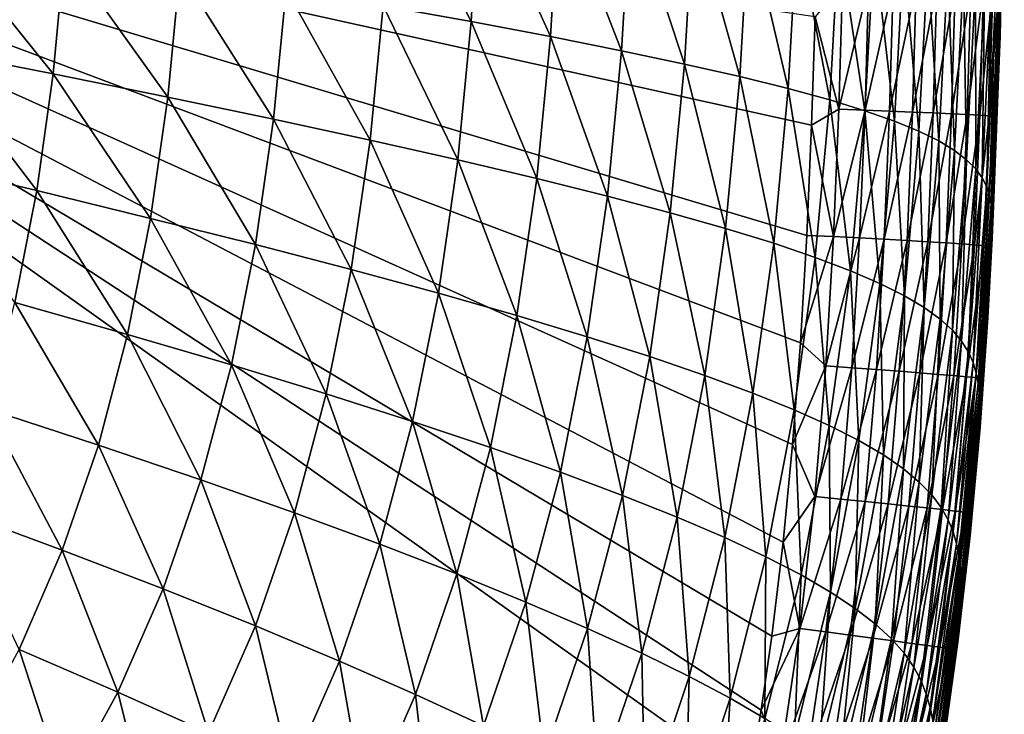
# Model space of a CAD drawing. Header units: metres. Extents: x -105 to 105, y -68 to 103.
# Tile 378 of 416: x 99.04 to 104.44, y 45.36 to 49.17. Entities that reach past the tile are written whole.
import ezdxf

# ---------------------------------------------------------------- set-up
doc = ezdxf.new("R2010")
doc.units = ezdxf.units.M
doc.layers.add('solid_FIT-BATH-150_SW0001_01', color=7, linetype='CONTINUOUS')

msp = doc.modelspace()

# ---------------------------------------------------------------- linework, layer by layer
at = {"layer": 'solid_FIT-BATH-150_SW0001_01'}
for points in [[(95.279671, 44.99313, 16.665361), (103.038116, 44.992878, 16.791113), (95.553673, 50.324856, 16.629944)], [(103.379303, 48.59211, 16.764715), (103.399246, 49.186169, 16.758841), (95.553673, 50.324856, 16.629944)], [(103.353424, 47.986763, 16.770363), (103.379303, 48.59211, 16.764715), (95.553673, 50.324856, 16.629944)], [(103.319199, 47.398178, 16.775454), (103.353424, 47.986763, 16.770363), (95.553673, 50.324856, 16.629944)], [(103.275665, 46.840847, 16.779854), (103.319199, 47.398178, 16.775454), (95.553673, 50.324856, 16.629944)], [(103.223633, 46.303875, 16.783699), (103.275665, 46.840847, 16.779854), (95.553673, 50.324856, 16.629944)], [(103.161835, 45.788872, 16.78697), (103.223633, 46.303875, 16.783699), (95.553673, 50.324856, 16.629944)], [(103.103279, 45.383362, 16.789223), (103.161835, 45.788872, 16.78697), (95.553673, 50.324856, 16.629944)], [(103.038116, 44.992878, 16.791113), (103.103279, 45.383362, 16.789223), (95.553673, 50.324856, 16.629944)], [(104.409889, 49.178249, 2.495164), (104.433418, 50.227016, 2.49592), (104.413498, 49.143318, 4.463311)], [(104.433418, 50.227016, 2.49592), (104.436516, 50.202999, 4.46388), (104.413498, 49.143318, 4.463311)], [(104.413498, 49.143318, 4.463311), (104.436516, 50.202999, 4.46388), (104.414032, 49.110413, 6.536043)], [(104.436516, 50.202999, 4.46388), (104.436554, 50.180382, 6.536481), (104.414032, 49.110413, 6.536043)], [(104.43502, 50.159668, 8.714154), (104.43309, 50.141499, 10.99698), (104.411407, 49.053806, 10.996665)], [(104.412956, 49.080265, 8.713796), (104.43502, 50.159668, 8.714154), (104.411407, 49.053806, 10.996665)], [(104.436554, 50.180382, 6.536481), (104.43502, 50.159668, 8.714154), (104.412956, 49.080265, 8.713796)], [(104.414032, 49.110413, 6.536043), (104.436554, 50.180382, 6.536481), (104.412956, 49.080265, 8.713796)], [(104.43309, 50.141499, 10.99698), (104.431427, 50.126736, 13.384463), (104.410049, 49.032291, 13.384188)], [(104.411407, 49.053806, 10.996665), (104.43309, 50.141499, 10.99698), (104.410049, 49.032291, 13.384188)], [(104.410049, 49.032291, 13.384188), (104.431427, 50.126736, 13.384463), (104.417755, 49.35585, 15.756996)], [(101.031082, 49.246429, -17.204182), (101.076324, 50.006882, -17.197054), (101.513863, 49.15958, -16.743029)], [(101.076324, 50.006882, -17.197054), (101.560394, 49.941551, -16.735632), (101.513863, 49.15958, -16.743029)], [(101.513863, 49.15958, -16.743029), (101.560394, 49.941551, -16.735632), (101.949043, 49.077557, -16.226408)], [(101.560394, 49.941551, -16.735632), (101.996613, 49.879879, -16.218849), (101.949043, 49.077557, -16.226408)], [(101.949043, 49.077557, -16.226408), (101.996613, 49.879879, -16.218849), (102.338348, 49.000111, -15.650432)], [(101.996613, 49.879879, -16.218849), (102.386726, 49.821651, -15.642811), (102.338348, 49.000111, -15.650432)], [(102.338348, 49.000111, -15.650432), (102.386726, 49.821651, -15.642811), (102.6838, 48.926956, -15.011239)], [(102.386726, 49.821651, -15.642811), (102.732773, 49.766617, -15.003654), (102.6838, 48.926956, -15.011239)], [(102.6838, 48.926956, -15.011239), (102.732773, 49.766617, -15.003654), (102.987503, 48.857784, -14.30499)], [(102.732773, 49.766617, -15.003654), (103.036896, 49.714516, -14.29754), (102.987503, 48.857784, -14.30499)], [(102.987503, 48.857784, -14.30499), (103.036896, 49.714516, -14.29754), (103.251854, 48.792259, -13.527892)], [(103.036896, 49.714516, -14.29754), (103.301506, 49.665058, -13.520677), (103.251854, 48.792259, -13.527892)], [(103.251854, 48.792259, -13.527892), (103.301506, 49.665058, -13.520677), (103.479294, 48.730015, -12.676203)], [(103.301506, 49.665058, -13.520677), (103.529091, 49.61795, -12.669322), (103.479294, 48.730015, -12.676203)], [(98.541687, 49.00708, -18.579252), (98.600487, 49.646717, -18.572142), (99.22168, 48.872643, -18.302124)], [(98.600487, 49.646717, -18.572142), (99.284439, 49.538269, -18.293913), (99.22168, 48.872643, -18.302124)], [(103.479294, 48.730015, -12.676203), (103.529091, 49.61795, -12.669322), (103.672615, 48.670654, -11.746505)], [(103.529091, 49.61795, -12.669322), (103.722435, 49.57288, -11.740049), (103.672615, 48.670654, -11.746505)], [(103.672615, 48.670654, -11.746505), (103.722435, 49.57288, -11.740049), (103.834747, 48.613739, -10.735542)], [(103.722435, 49.57288, -11.740049), (103.884483, 49.529514, -10.729585), (103.834747, 48.613739, -10.735542)], [(99.22168, 48.872643, -18.302124), (99.284439, 49.538269, -18.293913), (99.851013, 48.745125, -17.984867)], [(99.284439, 49.538269, -18.293913), (99.917244, 49.435551, -17.975742), (99.851013, 48.745125, -17.984867)], [(103.834747, 48.613739, -10.735542), (103.884483, 49.529514, -10.729585), (103.968636, 48.55883, -9.640062)], [(103.884483, 49.529514, -10.729585), (104.018188, 49.487522, -9.634659), (103.968636, 48.55883, -9.640062)], [(103.968636, 48.55883, -9.640062), (104.018188, 49.487522, -9.634659), (104.077217, 48.505501, -8.456809)], [(104.018188, 49.487522, -9.634659), (104.12648, 49.446587, -8.452002), (104.077217, 48.505501, -8.456809)], [(104.077217, 48.505501, -8.456809), (104.12648, 49.446587, -8.452002), (104.163414, 48.453365, -7.182705)], [(104.12648, 49.446587, -8.452002), (104.212296, 49.406414, -7.178519), (104.163414, 48.453365, -7.182705)], [(99.851013, 48.745125, -17.984867), (99.917244, 49.435551, -17.975742), (100.430023, 48.624252, -17.623634)], [(99.917244, 49.435551, -17.975742), (100.499275, 49.338337, -17.613787), (100.430023, 48.624252, -17.623634)], [(104.163414, 48.453365, -7.182705), (104.212296, 49.406414, -7.178519), (104.230026, 48.40226, -5.815384)], [(104.212296, 49.406414, -7.178519), (104.278427, 49.366913, -5.811823), (104.230026, 48.40226, -5.815384)], [(100.430023, 48.624252, -17.623634), (100.499275, 49.338337, -17.613787), (100.959251, 48.509785, -17.214565)], [(100.499275, 49.338337, -17.613787), (101.031082, 49.246429, -17.204182), (100.959251, 48.509785, -17.214565)], [(103.529762, 48.679176, 16.755432), (103.549362, 49.365433, 16.748505), (103.399246, 49.186169, 16.758841)], [(103.69252, 49.361897, 16.718849), (103.549362, 49.365433, 16.748505), (103.529762, 48.679176, 16.755432)], [(103.672913, 48.673901, 16.725803), (103.69252, 49.361897, 16.718849), (103.529762, 48.679176, 16.755432)], [(103.827454, 49.358345, 16.669516), (103.69252, 49.361897, 16.718849), (103.672913, 48.673901, 16.725803)], [(103.807846, 48.668724, 16.676485), (103.827454, 49.358345, 16.669516), (103.672913, 48.673901, 16.725803)], [(103.952553, 49.354828, 16.602095), (103.827454, 49.358345, 16.669516), (103.807846, 48.668724, 16.676485)], [(103.932938, 48.663715, 16.609068), (103.952553, 49.354828, 16.602095), (103.807846, 48.668724, 16.676485)], [(104.0662, 49.351398, 16.518175), (103.952553, 49.354828, 16.602095), (103.932938, 48.663715, 16.609068)], [(104.04657, 48.658943, 16.525137), (104.0662, 49.351398, 16.518175), (103.932938, 48.663715, 16.609068)], [(104.166779, 49.348106, 16.41934), (104.0662, 49.351398, 16.518175), (104.04657, 48.658943, 16.525137)], [(104.147148, 48.65448, 16.426285), (104.166779, 49.348106, 16.41934), (104.04657, 48.658943, 16.525137)], [(104.252686, 49.345005, 16.30718), (104.166779, 49.348106, 16.41934), (104.147148, 48.65448, 16.426285)], [(104.233032, 48.650398, 16.314098), (104.252686, 49.345005, 16.30718), (104.147148, 48.65448, 16.426285)], [(104.230026, 48.40226, -5.815384), (104.278427, 49.366913, -5.811823), (104.279831, 48.352085, -4.352656)], [(104.322296, 49.342152, 16.183285), (104.252686, 49.345005, 16.30718), (104.233032, 48.650398, 16.314098)], [(104.302628, 48.64677, 16.190168), (104.322296, 49.342152, 16.183285), (104.233032, 48.650398, 16.314098)], [(104.278427, 49.366913, -5.811823), (104.32766, 49.328014, -4.349702), (104.279831, 48.352085, -4.352656)], [(104.373993, 49.339592, 16.049238), (104.322296, 49.342152, 16.183285), (104.302628, 48.64677, 16.190168)], [(104.354309, 48.643665, 16.056082), (104.373993, 49.339592, 16.049238), (104.302628, 48.64677, 16.190168)], [(104.354309, 48.643665, 16.056082), (104.406174, 49.337379, 15.90663), (104.373993, 49.339592, 16.049238)], [(104.354309, 48.643665, 16.056082), (104.386467, 48.641151, 15.913428), (104.406174, 49.337379, 15.90663)], [(104.401741, 48.761238, 15.762745), (104.406174, 49.337379, 15.90663), (104.386467, 48.641151, 15.913428)], [(104.401741, 48.761238, 15.762745), (104.417755, 49.35585, 15.756996), (104.406174, 49.337379, 15.90663)], [(104.410049, 49.032291, 13.384188), (104.417755, 49.35585, 15.756996), (104.401741, 48.761238, 15.762745)], [(104.279831, 48.352085, -4.352656), (104.32766, 49.328014, -4.349702), (104.315613, 48.302727, -2.792329)], [(104.32766, 49.328014, -4.349702), (104.362778, 49.289673, -2.789947), (104.315613, 48.302727, -2.792329)], [(104.315613, 48.302727, -2.792329), (104.362778, 49.289673, -2.789947), (104.340149, 48.254086, -1.132218)], [(104.362778, 49.289673, -2.789947), (104.386566, 49.251823, -1.130348), (104.340149, 48.254086, -1.132218)], [(100.959251, 48.509785, -17.214565), (101.031082, 49.246429, -17.204182), (101.439857, 48.401489, -16.753767)], [(101.031082, 49.246429, -17.204182), (101.513863, 49.15958, -16.743029), (101.439857, 48.401489, -16.753767)], [(104.340149, 48.254086, -1.132218), (104.386566, 49.251823, -1.130348), (104.35598, 48.206234, 0.62953)], [(104.386566, 49.251823, -1.130348), (104.401573, 49.214561, 0.630961), (104.35598, 48.206234, 0.62953)], [(103.529762, 48.679176, 16.755432), (103.399246, 49.186169, 16.758841), (103.379303, 48.59211, 16.764715)], [(104.35598, 48.206234, 0.62953), (104.401573, 49.214561, 0.630961), (104.365166, 48.15963, 2.494089)], [(104.401573, 49.214561, 0.630961), (104.409889, 49.178249, 2.495164), (104.365166, 48.15963, 2.494089)], [(104.365166, 48.15963, 2.494089), (104.409889, 49.178249, 2.495164), (104.369667, 48.114796, 4.462504)], [(104.409889, 49.178249, 2.495164), (104.413498, 49.143318, 4.463311), (104.369667, 48.114796, 4.462504)], [(101.439857, 48.401489, -16.753767), (101.513863, 49.15958, -16.743029), (101.873253, 48.299129, -16.237331)], [(101.513863, 49.15958, -16.743029), (101.949043, 49.077557, -16.226408), (101.873253, 48.299129, -16.237331)], [(104.369667, 48.114796, 4.462504), (104.413498, 49.143318, 4.463311), (104.371071, 48.072544, 6.535421)], [(104.413498, 49.143318, 4.463311), (104.414032, 49.110413, 6.536043), (104.371071, 48.072544, 6.535421)], [(101.873253, 48.299129, -16.237331), (101.949043, 49.077557, -16.226408), (102.261147, 48.202477, -15.661379)], [(101.949043, 49.077557, -16.226408), (102.338348, 49.000111, -15.650432), (102.261147, 48.202477, -15.661379)], [(104.412956, 49.080265, 8.713796), (104.411407, 49.053806, 10.996665), (104.369972, 47.99979, 10.99622)], [(104.370811, 48.03381, 8.713286), (104.412956, 49.080265, 8.713796), (104.369972, 47.99979, 10.99622)], [(104.414032, 49.110413, 6.536043), (104.412956, 49.080265, 8.713796), (104.370811, 48.03381, 8.713286)], [(104.371071, 48.072544, 6.535421), (104.414032, 49.110413, 6.536043), (104.370811, 48.03381, 8.713286)], [(104.411407, 49.053806, 10.996665), (104.410049, 49.032291, 13.384188), (104.369171, 47.972107, 13.383798)], [(104.369972, 47.99979, 10.99622), (104.411407, 49.053806, 10.996665), (104.369171, 47.972107, 13.383798)], [(104.369171, 47.972107, 13.383798), (104.410049, 49.032291, 13.384188), (104.378067, 48.146446, 15.768372)], [(104.410049, 49.032291, 13.384188), (104.401741, 48.761238, 15.762745), (104.378067, 48.146446, 15.768372)], [(98.457794, 48.392349, -18.588724), (98.541687, 49.00708, -18.579252), (99.132156, 48.232475, -18.313042)], [(98.541687, 49.00708, -18.579252), (99.22168, 48.872643, -18.302124), (99.132156, 48.232475, -18.313042)], [(102.261147, 48.202477, -15.661379), (102.338348, 49.000111, -15.650432), (102.605507, 48.111237, -15.022054)], [(102.338348, 49.000111, -15.650432), (102.6838, 48.926956, -15.011239), (102.605507, 48.111237, -15.022054)], [(102.605507, 48.111237, -15.022054), (102.6838, 48.926956, -15.011239), (102.908417, 48.025105, -14.315523)], [(102.6838, 48.926956, -15.011239), (102.987503, 48.857784, -14.30499), (102.908417, 48.025105, -14.315523)], [(99.132156, 48.232475, -18.313042), (99.22168, 48.872643, -18.302124), (99.7565, 48.080574, -17.99699)], [(99.22168, 48.872643, -18.302124), (99.851013, 48.745125, -17.984867), (99.7565, 48.080574, -17.99699)], [(102.908417, 48.025105, -14.315523), (102.987503, 48.857784, -14.30499), (103.172218, 47.943699, -13.538004)], [(102.987503, 48.857784, -14.30499), (103.251854, 48.792259, -13.527892), (103.172218, 47.943699, -13.538004)], [(99.7565, 48.080574, -17.99699), (99.851013, 48.745125, -17.984867), (100.331146, 47.936325, -17.636715)], [(99.851013, 48.745125, -17.984867), (100.430023, 48.624252, -17.623634), (100.331146, 47.936325, -17.636715)], [(103.172218, 47.943699, -13.538004), (103.251854, 48.792259, -13.527892), (103.39933, 47.866642, -12.685762)], [(103.251854, 48.792259, -13.527892), (103.479294, 48.730015, -12.676203), (103.39933, 47.866642, -12.685762)], [(104.378067, 48.146446, 15.768372), (104.401741, 48.761238, 15.762745), (104.386467, 48.641151, 15.913428)], [(103.39933, 47.866642, -12.685762), (103.479294, 48.730015, -12.676203), (103.592514, 47.793438, -11.7554)], [(103.479294, 48.730015, -12.676203), (103.672615, 48.670654, -11.746505), (103.592514, 47.793438, -11.7554)], [(103.50013, 47.980541, 16.76199), (103.529762, 48.679176, 16.755432), (103.379303, 48.59211, 16.764715)], [(103.672913, 48.673901, 16.725803), (103.529762, 48.679176, 16.755432), (103.50013, 47.980541, 16.76199)], [(103.643234, 47.973, 16.732388), (103.672913, 48.673901, 16.725803), (103.50013, 47.980541, 16.76199)], [(103.592514, 47.793438, -11.7554), (103.672615, 48.670654, -11.746505), (103.7547, 47.723545, -10.743685)], [(103.807846, 48.668724, 16.676485), (103.672913, 48.673901, 16.725803), (103.643234, 47.973, 16.732388)], [(103.778122, 47.965702, 16.683081), (103.807846, 48.668724, 16.676485), (103.643234, 47.973, 16.732388)], [(103.672615, 48.670654, -11.746505), (103.834747, 48.613739, -10.735542), (103.7547, 47.723545, -10.743685)], [(103.932938, 48.663715, 16.609068), (103.807846, 48.668724, 16.676485), (103.778122, 47.965702, 16.683081)], [(103.903168, 47.95874, 16.61566), (103.932938, 48.663715, 16.609068), (103.778122, 47.965702, 16.683081)], [(104.04657, 48.658943, 16.525137), (103.932938, 48.663715, 16.609068), (103.903168, 47.95874, 16.61566)], [(104.016769, 47.952213, 16.531715), (104.04657, 48.658943, 16.525137), (103.903168, 47.95874, 16.61566)], [(104.147148, 48.65448, 16.426285), (104.04657, 48.658943, 16.525137), (104.016769, 47.952213, 16.531715)], [(104.117302, 47.946217, 16.432837), (104.147148, 48.65448, 16.426285), (104.016769, 47.952213, 16.531715)], [(104.233032, 48.650398, 16.314098), (104.147148, 48.65448, 16.426285), (104.117302, 47.946217, 16.432837)], [(104.203156, 47.940845, 16.320616), (104.233032, 48.650398, 16.314098), (104.117302, 47.946217, 16.432837)], [(104.302628, 48.64677, 16.190168), (104.233032, 48.650398, 16.314098), (104.203156, 47.940845, 16.320616)], [(104.272713, 47.936195, 16.196642), (104.302628, 48.64677, 16.190168), (104.203156, 47.940845, 16.320616)], [(104.354309, 48.643665, 16.056082), (104.302628, 48.64677, 16.190168), (104.272713, 47.936195, 16.196642)], [(104.324356, 47.932365, 16.062506), (104.354309, 48.643665, 16.056082), (104.272713, 47.936195, 16.196642)], [(104.324356, 47.932365, 16.062506), (104.386467, 48.641151, 15.913428), (104.354309, 48.643665, 16.056082)], [(104.324356, 47.932365, 16.062506), (104.356476, 47.929443, 15.919799), (104.386467, 48.641151, 15.913428)], [(104.378067, 48.146446, 15.768372), (104.386467, 48.641151, 15.913428), (104.356476, 47.929443, 15.919799)], [(100.331146, 47.936325, -17.636715), (100.430023, 48.624252, -17.623634), (100.856606, 47.799461, -17.228348)], [(100.430023, 48.624252, -17.623634), (100.959251, 48.509785, -17.214565), (100.856606, 47.799461, -17.228348)], [(103.50013, 47.980541, 16.76199), (103.379303, 48.59211, 16.764715), (103.353424, 47.986763, 16.770363)], [(103.7547, 47.723545, -10.743685), (103.834747, 48.613739, -10.735542), (103.888824, 47.656425, -9.647388)], [(103.834747, 48.613739, -10.735542), (103.968636, 48.55883, -9.640062), (103.888824, 47.656425, -9.647388)], [(103.888824, 47.656425, -9.647388), (103.968636, 48.55883, -9.640062), (103.99781, 47.591537, -8.463278)], [(103.968636, 48.55883, -9.640062), (104.077217, 48.505501, -8.456809), (103.99781, 47.591537, -8.463278)], [(100.856606, 47.799461, -17.228348), (100.959251, 48.509785, -17.214565), (101.334015, 47.669785, -16.767998)], [(100.959251, 48.509785, -17.214565), (101.439857, 48.401489, -16.753767), (101.334015, 47.669785, -16.767998)], [(103.99781, 47.591537, -8.463278), (104.077217, 48.505501, -8.456809), (104.084572, 47.5284, -7.188302)], [(104.077217, 48.505501, -8.456809), (104.163414, 48.453365, -7.182705), (104.084572, 47.5284, -7.188302)], [(104.084572, 47.5284, -7.188302), (104.163414, 48.453365, -7.182705), (104.151901, 47.466774, -5.820118)], [(104.163414, 48.453365, -7.182705), (104.230026, 48.40226, -5.815384), (104.151901, 47.466774, -5.820118)], [(98.457794, 48.392349, -18.588724), (99.132156, 48.232475, -18.313042), (99.012909, 47.619545, -18.326595)], [(101.334015, 47.669785, -16.767998), (101.439857, 48.401489, -16.753767), (101.764755, 47.547123, -16.251768)], [(101.439857, 48.401489, -16.753767), (101.873253, 48.299129, -16.237331), (101.764755, 47.547123, -16.251768)], [(104.151901, 47.466774, -5.820118), (104.230026, 48.40226, -5.815384), (104.202576, 47.406479, -4.356561)], [(104.230026, 48.40226, -5.815384), (104.279831, 48.352085, -4.352656), (104.202576, 47.406479, -4.356561)], [(104.202576, 47.406479, -4.356561), (104.279831, 48.352085, -4.352656), (104.239365, 47.347332, -2.795466)], [(104.279831, 48.352085, -4.352656), (104.315613, 48.302727, -2.792329), (104.239365, 47.347332, -2.795466)], [(101.764755, 47.547123, -16.251768), (101.873253, 48.299129, -16.237331), (102.150497, 47.43129, -15.675785)], [(101.873253, 48.299129, -16.237331), (102.261147, 48.202477, -15.661379), (102.150497, 47.43129, -15.675785)], [(104.239365, 47.347332, -2.795466), (104.315613, 48.302727, -2.792329), (104.265038, 47.289154, -1.134669)], [(104.315613, 48.302727, -2.792329), (104.340149, 48.254086, -1.132218), (104.265038, 47.289154, -1.134669)], [(99.012909, 47.619545, -18.326595), (99.132156, 48.232475, -18.313042), (99.63063, 47.443718, -18.012045)], [(99.132156, 48.232475, -18.313042), (99.7565, 48.080574, -17.99699), (99.63063, 47.443718, -18.012045)], [(102.150497, 47.43129, -15.675785), (102.261147, 48.202477, -15.661379), (102.493164, 47.322037, -15.036212)], [(102.261147, 48.202477, -15.661379), (102.605507, 48.111237, -15.022054), (102.493164, 47.322037, -15.036212)], [(104.265038, 47.289154, -1.134669), (104.340149, 48.254086, -1.132218), (104.282127, 47.231995, 0.62766)], [(104.340149, 48.254086, -1.132218), (104.35598, 48.206234, 0.62953), (104.282127, 47.231995, 0.62766)], [(104.282127, 47.231995, 0.62766), (104.35598, 48.206234, 0.62953), (104.292641, 47.17635, 2.492688)], [(104.35598, 48.206234, 0.62953), (104.365166, 48.15963, 2.494089), (104.292641, 47.17635, 2.492688)], [(104.292641, 47.17635, 2.492688), (104.365166, 48.15963, 2.494089), (104.2985, 47.122822, 4.461453)], [(104.365166, 48.15963, 2.494089), (104.369667, 48.114796, 4.462504), (104.2985, 47.122822, 4.461453)], [(102.493164, 47.322037, -15.036212), (102.605507, 48.111237, -15.022054), (102.7948, 47.21907, -14.32923)], [(102.605507, 48.111237, -15.022054), (102.908417, 48.025105, -14.315523), (102.7948, 47.21907, -14.32923)], [(104.2985, 47.122822, 4.461453), (104.369667, 48.114796, 4.462504), (104.301254, 47.072353, 6.53461)], [(104.369667, 48.114796, 4.462504), (104.371071, 48.072544, 6.535421), (104.301254, 47.072353, 6.53461)], [(104.345711, 47.536533, 15.773457), (104.378067, 48.146446, 15.768372), (104.356476, 47.929443, 15.919799)], [(104.369171, 47.972107, 13.383798), (104.378067, 48.146446, 15.768372), (104.345711, 47.536533, 15.773457)], [(99.63063, 47.443718, -18.012045), (99.7565, 48.080574, -17.99699), (100.199448, 47.276409, -17.652966)], [(99.7565, 48.080574, -17.99699), (100.331146, 47.936325, -17.636715), (100.199448, 47.276409, -17.652966)], [(104.301254, 47.072353, 6.53461), (104.371071, 48.072544, 6.535421), (104.302246, 47.026051, 8.712623)], [(104.371071, 48.072544, 6.535421), (104.370811, 48.03381, 8.713286), (104.302246, 47.026051, 8.712623)], [(102.7948, 47.21907, -14.32923), (102.908417, 48.025105, -14.315523), (103.057693, 47.122032, -13.55108)], [(102.908417, 48.025105, -14.315523), (103.172218, 47.943699, -13.538004), (103.057693, 47.122032, -13.55108)], [(103.50013, 47.980541, 16.76199), (103.353424, 47.986763, 16.770363), (103.319199, 47.398178, 16.775454)], [(104.302246, 47.026051, 8.712623), (104.370811, 48.03381, 8.713286), (104.302528, 46.985336, 10.995638)], [(104.370811, 48.03381, 8.713286), (104.369972, 47.99979, 10.99622), (104.302528, 46.985336, 10.995638)], [(104.302528, 46.985336, 10.995638), (104.369972, 47.99979, 10.99622), (104.302605, 46.952183, 13.383287)], [(104.369972, 47.99979, 10.99622), (104.369171, 47.972107, 13.383798), (104.302605, 46.952183, 13.383287)], [(100.199448, 47.276409, -17.652966), (100.331146, 47.936325, -17.636715), (100.719833, 47.117344, -17.245472)], [(100.331146, 47.936325, -17.636715), (100.856606, 47.799461, -17.228348), (100.719833, 47.117344, -17.245472)], [(103.057693, 47.122032, -13.55108), (103.172218, 47.943699, -13.538004), (103.284218, 47.030518, -12.698046)], [(103.172218, 47.943699, -13.538004), (103.39933, 47.866642, -12.685762), (103.284218, 47.030518, -12.698046)], [(103.457245, 47.271545, 16.768078), (103.50013, 47.980541, 16.76199), (103.319199, 47.398178, 16.775454)], [(103.643234, 47.973, 16.732388), (103.50013, 47.980541, 16.76199), (103.457245, 47.271545, 16.768078)], [(103.600243, 47.261116, 16.738501), (103.643234, 47.973, 16.732388), (103.457245, 47.271545, 16.768078)], [(103.778122, 47.965702, 16.683081), (103.643234, 47.973, 16.732388), (103.600243, 47.261116, 16.738501)], [(103.735023, 47.251114, 16.689199), (103.778122, 47.965702, 16.683081), (103.600243, 47.261116, 16.738501)], [(103.903168, 47.95874, 16.61566), (103.778122, 47.965702, 16.683081), (103.735023, 47.251114, 16.689199)], [(103.85997, 47.241665, 16.621769), (103.903168, 47.95874, 16.61566), (103.735023, 47.251114, 16.689199)], [(104.016769, 47.952213, 16.531715), (103.903168, 47.95874, 16.61566), (103.85997, 47.241665, 16.621769)], [(103.973473, 47.232899, 16.537802), (104.016769, 47.952213, 16.531715), (103.85997, 47.241665, 16.621769)], [(104.117302, 47.946217, 16.432837), (104.016769, 47.952213, 16.531715), (103.973473, 47.232899, 16.537802)], [(104.073914, 47.224941, 16.438887), (104.117302, 47.946217, 16.432837), (103.973473, 47.232899, 16.537802)], [(104.203156, 47.940845, 16.320616), (104.117302, 47.946217, 16.432837), (104.073914, 47.224941, 16.438887)], [(104.159683, 47.217918, 16.32662), (104.203156, 47.940845, 16.320616), (104.073914, 47.224941, 16.438887)], [(104.272713, 47.936195, 16.196642), (104.203156, 47.940845, 16.320616), (104.159683, 47.217918, 16.32662)], [(104.229164, 47.21196, 16.202595), (104.272713, 47.936195, 16.196642), (104.159683, 47.217918, 16.32662)], [(104.324356, 47.932365, 16.062506), (104.272713, 47.936195, 16.196642), (104.229164, 47.21196, 16.202595)], [(104.280739, 47.207195, 16.068398), (104.324356, 47.932365, 16.062506), (104.229164, 47.21196, 16.202595)], [(104.280739, 47.207195, 16.068398), (104.356476, 47.929443, 15.919799), (104.324356, 47.932365, 16.062506)], [(104.302605, 46.952183, 13.383287), (104.369171, 47.972107, 13.383798), (104.303299, 46.935062, 15.777906)], [(104.369171, 47.972107, 13.383798), (104.345711, 47.536533, 15.773457), (104.303299, 46.935062, 15.777906)], [(104.280739, 47.207195, 16.068398), (104.31279, 47.203743, 15.925627), (104.356476, 47.929443, 15.919799)], [(104.345711, 47.536533, 15.773457), (104.356476, 47.929443, 15.919799), (104.31279, 47.203743, 15.925627)], [(103.284218, 47.030518, -12.698046), (103.39933, 47.866642, -12.685762), (103.477104, 46.94397, -11.766761)], [(103.39933, 47.866642, -12.685762), (103.592514, 47.793438, -11.7554), (103.477104, 46.94397, -11.766761)], [(100.719833, 47.117344, -17.245472), (100.856606, 47.799461, -17.228348), (101.192909, 46.966393, -16.785671)], [(100.856606, 47.799461, -17.228348), (101.334015, 47.669785, -16.767998), (101.192909, 46.966393, -16.785671)], [(103.477104, 46.94397, -11.766761), (103.592514, 47.793438, -11.7554), (103.639267, 46.86174, -10.754024)], [(103.592514, 47.793438, -11.7554), (103.7547, 47.723545, -10.743685), (103.639267, 46.86174, -10.754024)], [(103.639267, 46.86174, -10.754024), (103.7547, 47.723545, -10.743685), (103.773636, 46.783176, -9.656638)], [(103.7547, 47.723545, -10.743685), (103.888824, 47.656425, -9.647388), (103.773636, 46.783176, -9.656638)], [(101.192909, 46.966393, -16.785671), (101.334015, 47.669785, -16.767998), (101.62001, 46.823502, -16.269665)], [(101.334015, 47.669785, -16.767998), (101.764755, 47.547123, -16.251768), (101.62001, 46.823502, -16.269665)], [(98.860985, 47.035618, -18.342707), (99.012909, 47.619545, -18.326595), (99.470337, 46.836357, -18.029957)], [(99.012909, 47.619545, -18.326595), (99.63063, 47.443718, -18.012045), (99.470337, 46.836357, -18.029957)], [(103.773636, 46.783176, -9.656638), (103.888824, 47.656425, -9.647388), (103.883118, 46.707642, -8.471406)], [(103.888824, 47.656425, -9.647388), (103.99781, 47.591537, -8.463278), (103.883118, 46.707642, -8.471406)], [(103.883118, 46.707642, -8.471406), (103.99781, 47.591537, -8.463278), (103.970612, 46.634544, -7.195306)], [(103.99781, 47.591537, -8.463278), (104.084572, 47.5284, -7.188302), (103.970612, 46.634544, -7.195306)], [(101.62001, 46.823502, -16.269665), (101.764755, 47.547123, -16.251768), (102.002777, 46.688568, -15.693598)], [(101.764755, 47.547123, -16.251768), (102.150497, 47.43129, -15.675785), (102.002777, 46.688568, -15.693598)], [(103.970612, 46.634544, -7.195306), (104.084572, 47.5284, -7.188302), (104.038895, 46.563553, -5.826023)], [(104.084572, 47.5284, -7.188302), (104.151901, 47.466774, -5.820118), (104.038895, 46.563553, -5.826023)], [(104.303299, 46.935062, 15.777906), (104.345711, 47.536533, 15.773457), (104.31279, 47.203743, 15.925627)], [(104.038895, 46.563553, -5.826023), (104.151901, 47.466774, -5.820118), (104.090729, 46.494381, -4.361421)], [(104.151901, 47.466774, -5.820118), (104.202576, 47.406479, -4.356561), (104.090729, 46.494381, -4.361421)], [(99.470337, 46.836357, -18.029957), (99.63063, 47.443718, -18.012045), (100.031723, 46.646343, -17.672323)], [(99.63063, 47.443718, -18.012045), (100.199448, 47.276409, -17.652966), (100.031723, 46.646343, -17.672323)], [(102.002777, 46.688568, -15.693598), (102.150497, 47.43129, -15.675785), (102.343071, 46.56142, -15.053653)], [(102.150497, 47.43129, -15.675785), (102.493164, 47.322037, -15.036212), (102.343071, 46.56142, -15.053653)], [(103.457245, 47.271545, 16.768078), (103.319199, 47.398178, 16.775454), (103.275665, 46.840847, 16.779854)], [(104.090729, 46.494381, -4.361421), (104.202576, 47.406479, -4.356561), (104.128876, 46.42675, -2.799363)], [(104.202576, 47.406479, -4.356561), (104.239365, 47.347332, -2.795466), (104.128876, 46.42675, -2.799363)], [(104.128876, 46.42675, -2.799363), (104.239365, 47.347332, -2.795466), (104.15609, 46.36039, -1.137713)], [(104.239365, 47.347332, -2.795466), (104.265038, 47.289154, -1.134669), (104.15609, 46.36039, -1.137713)], [(102.343071, 46.56142, -15.053653), (102.493164, 47.322037, -15.036212), (102.642876, 46.44183, -14.346042)], [(102.493164, 47.322037, -15.036212), (102.7948, 47.21907, -14.32923), (102.642876, 46.44183, -14.346042)], [(104.15609, 46.36039, -1.137713), (104.265038, 47.289154, -1.134669), (104.174858, 46.295284, 0.625338)], [(104.265038, 47.289154, -1.134669), (104.282127, 47.231995, 0.62766), (104.174858, 46.295284, 0.625338)], [(100.031723, 46.646343, -17.672323), (100.199448, 47.276409, -17.652966), (100.545631, 46.465305, -17.265886)], [(100.199448, 47.276409, -17.652966), (100.719833, 47.117344, -17.245472), (100.545631, 46.465305, -17.265886)], [(103.397316, 46.554279, 16.773584), (103.457245, 47.271545, 16.768078), (103.275665, 46.840847, 16.779854)], [(103.600243, 47.261116, 16.738501), (103.457245, 47.271545, 16.768078), (103.397316, 46.554279, 16.773584)], [(103.540085, 46.540218, 16.744024), (103.600243, 47.261116, 16.738501), (103.397316, 46.554279, 16.773584)], [(103.735023, 47.251114, 16.689199), (103.600243, 47.261116, 16.738501), (103.540085, 46.540218, 16.744024)], [(103.674644, 46.526817, 16.694725), (103.735023, 47.251114, 16.689199), (103.540085, 46.540218, 16.744024)], [(103.85997, 47.241665, 16.621769), (103.735023, 47.251114, 16.689199), (103.674644, 46.526817, 16.694725)], [(103.799385, 46.51424, 16.627275), (103.85997, 47.241665, 16.621769), (103.674644, 46.526817, 16.694725)], [(103.973473, 47.232899, 16.537802), (103.85997, 47.241665, 16.621769), (103.799385, 46.51424, 16.627275)], [(103.912697, 46.502655, 16.543274), (103.973473, 47.232899, 16.537802), (103.799385, 46.51424, 16.627275)], [(104.073914, 47.224941, 16.438887), (103.973473, 47.232899, 16.537802), (103.912697, 46.502655, 16.543274)], [(104.174858, 46.295284, 0.625338), (104.282127, 47.231995, 0.62766), (104.187172, 46.231953, 2.490946)], [(104.282127, 47.231995, 0.62766), (104.292641, 47.17635, 2.492688), (104.187172, 46.231953, 2.490946)], [(102.642876, 46.44183, -14.346042), (102.7948, 47.21907, -14.32923), (102.904419, 46.329453, -13.567039)], [(102.7948, 47.21907, -14.32923), (103.057693, 47.122032, -13.55108), (102.904419, 46.329453, -13.567039)], [(104.012955, 46.492222, 16.444315), (104.073914, 47.224941, 16.438887), (103.912697, 46.502655, 16.543274)], [(104.159683, 47.217918, 16.32662), (104.073914, 47.224941, 16.438887), (104.012955, 46.492222, 16.444315)], [(104.098557, 46.48312, 16.331989), (104.159683, 47.217918, 16.32662), (104.012955, 46.492222, 16.444315)], [(104.229164, 47.21196, 16.202595), (104.159683, 47.217918, 16.32662), (104.098557, 46.48312, 16.331989)], [(104.167892, 46.47551, 16.207897), (104.229164, 47.21196, 16.202595), (104.098557, 46.48312, 16.331989)], [(104.280739, 47.207195, 16.068398), (104.229164, 47.21196, 16.202595), (104.167892, 46.47551, 16.207897)], [(104.21933, 46.469559, 16.073629), (104.280739, 47.207195, 16.068398), (104.167892, 46.47551, 16.207897)], [(104.187172, 46.231953, 2.490946), (104.292641, 47.17635, 2.492688), (104.194878, 46.171028, 4.460145)], [(104.292641, 47.17635, 2.492688), (104.2985, 47.122822, 4.461453), (104.194878, 46.171028, 4.460145)], [(104.21933, 46.469559, 16.073629), (104.31279, 47.203743, 15.925627), (104.280739, 47.207195, 16.068398)], [(104.21933, 46.469559, 16.073629), (104.251274, 46.465431, 15.93078), (104.31279, 47.203743, 15.925627)], [(104.303299, 46.935062, 15.777906), (104.31279, 47.203743, 15.925627), (104.251274, 46.465431, 15.93078)], [(104.194878, 46.171028, 4.460145), (104.2985, 47.122822, 4.461453), (104.199455, 46.113552, 6.5336)], [(104.2985, 47.122822, 4.461453), (104.301254, 47.072353, 6.53461), (104.199455, 46.113552, 6.5336)], [(100.545631, 46.465305, -17.265886), (100.719833, 47.117344, -17.245472), (101.01313, 46.293232, -16.806738)], [(100.719833, 47.117344, -17.245472), (101.192909, 46.966393, -16.785671), (101.01313, 46.293232, -16.806738)], [(102.904419, 46.329453, -13.567039), (103.057693, 47.122032, -13.55108), (103.13002, 46.223911, -12.712968)], [(103.057693, 47.122032, -13.55108), (103.284218, 47.030518, -12.698046), (103.13002, 46.223911, -12.712968)], [(104.199455, 46.113552, 6.5336), (104.301254, 47.072353, 6.53461), (104.202171, 46.060768, 8.711794)], [(104.301254, 47.072353, 6.53461), (104.302246, 47.026051, 8.712623), (104.202171, 46.060768, 8.711794)], [(98.673462, 46.482426, -18.361298), (98.860985, 47.035618, -18.342707), (99.272575, 46.260273, -18.05065)], [(98.860985, 47.035618, -18.342707), (99.470337, 46.836357, -18.029957), (99.272575, 46.260273, -18.05065)], [(103.13002, 46.223911, -12.712968), (103.284218, 47.030518, -12.698046), (103.322388, 46.124577, -11.780499)], [(103.284218, 47.030518, -12.698046), (103.477104, 46.94397, -11.766761), (103.322388, 46.124577, -11.780499)], [(104.202171, 46.060768, 8.711794), (104.302246, 47.026051, 8.712623), (104.203979, 46.014309, 10.994913)], [(104.302246, 47.026051, 8.712623), (104.302528, 46.985336, 10.995638), (104.203979, 46.014309, 10.994913)], [(101.01313, 46.293232, -16.806738), (101.192909, 46.966393, -16.785671), (101.435524, 46.130222, -16.290977)], [(101.192909, 46.966393, -16.785671), (101.62001, 46.823502, -16.269665), (101.435524, 46.130222, -16.290977)], [(104.203979, 46.014309, 10.994913), (104.302528, 46.985336, 10.995638), (104.205269, 45.976433, 13.382654)], [(104.302528, 46.985336, 10.995638), (104.302605, 46.952183, 13.383287), (104.205269, 45.976433, 13.382654)], [(103.322388, 46.124577, -11.780499), (103.477104, 46.94397, -11.766761), (103.484406, 46.030693, -10.766476)], [(103.477104, 46.94397, -11.766761), (103.639267, 46.86174, -10.754024), (103.484406, 46.030693, -10.766476)], [(104.205269, 45.976433, 13.382654), (104.302605, 46.952183, 13.383287), (104.249352, 46.341297, 15.781811)], [(104.302605, 46.952183, 13.383287), (104.303299, 46.935062, 15.777906), (104.249352, 46.341297, 15.781811)], [(104.249352, 46.341297, 15.781811), (104.303299, 46.935062, 15.777906), (104.251274, 46.465431, 15.93078)], [(103.484406, 46.030693, -10.766476), (103.639267, 46.86174, -10.754024), (103.61898, 45.941509, -9.667737)], [(103.639267, 46.86174, -10.754024), (103.773636, 46.783176, -9.656638), (103.61898, 45.941509, -9.667737)], [(99.272575, 46.260273, -18.05065), (99.470337, 46.836357, -18.029957), (99.824844, 46.047947, -17.694715)], [(99.470337, 46.836357, -18.029957), (100.031723, 46.646343, -17.672323), (99.824844, 46.047947, -17.694715)], [(101.435524, 46.130222, -16.290977), (101.62001, 46.823502, -16.269665), (101.814384, 45.976322, -15.714764)], [(101.62001, 46.823502, -16.269665), (102.002777, 46.688568, -15.693598), (101.814384, 45.976322, -15.714764)], [(103.397316, 46.554279, 16.773584), (103.275665, 46.840847, 16.779854), (103.223633, 46.303875, 16.783699)], [(103.61898, 45.941509, -9.667737), (103.773636, 46.783176, -9.656638), (103.729004, 45.856281, -8.481128)], [(103.773636, 46.783176, -9.656638), (103.883118, 46.707642, -8.471406), (103.729004, 45.856281, -8.481128)], [(103.729004, 45.856281, -8.481128), (103.883118, 46.707642, -8.471406), (103.81736, 45.774307, -7.203663)], [(103.883118, 46.707642, -8.471406), (103.970612, 46.634544, -7.195306), (103.81736, 45.774307, -7.203663)], [(99.824844, 46.047947, -17.694715), (100.031723, 46.646343, -17.672323), (100.33075, 45.845192, -17.289522)], [(100.031723, 46.646343, -17.672323), (100.545631, 46.465305, -17.265886), (100.33075, 45.845192, -17.289522)], [(101.814384, 45.976322, -15.714764), (102.002777, 46.688568, -15.693598), (102.15152, 45.831459, -15.074315)], [(102.002777, 46.688568, -15.693598), (102.343071, 46.56142, -15.053653), (102.15152, 45.831459, -15.074315)], [(103.81736, 45.774307, -7.203663), (103.970612, 46.634544, -7.195306), (103.886795, 45.695133, -5.833062)], [(103.970612, 46.634544, -7.195306), (104.038895, 46.563553, -5.826023), (103.886795, 45.695133, -5.833062)], [(102.15152, 45.831459, -15.074315), (102.343071, 46.56142, -15.053653), (102.448845, 45.695503, -14.365884)], [(102.343071, 46.56142, -15.053653), (102.642876, 46.44183, -14.346042), (102.448845, 45.695503, -14.365884)], [(103.315559, 45.83099, 16.778364), (103.397316, 46.554279, 16.773584), (103.223633, 46.303875, 16.783699)], [(103.540085, 46.540218, 16.744024), (103.397316, 46.554279, 16.773584), (103.315559, 45.83099, 16.778364)], [(103.457886, 45.812382, 16.748819), (103.540085, 46.540218, 16.744024), (103.315559, 45.83099, 16.778364)], [(103.674644, 46.526817, 16.694725), (103.540085, 46.540218, 16.744024), (103.457886, 45.812382, 16.748819)], [(103.886795, 45.695133, -5.833062), (104.038895, 46.563553, -5.826023), (103.940048, 45.618359, -4.367214)], [(104.038895, 46.563553, -5.826023), (104.090729, 46.494381, -4.361421), (103.940048, 45.618359, -4.367214)], [(98.673462, 46.482426, -18.361298), (99.272575, 46.260273, -18.05065), (99.035439, 45.716461, -18.073893)], [(103.592026, 45.794716, 16.699509), (103.674644, 46.526817, 16.694725), (103.457886, 45.812382, 16.748819)], [(103.799385, 46.51424, 16.627275), (103.674644, 46.526817, 16.694725), (103.592026, 45.794716, 16.699509)], [(103.71637, 45.77821, 16.63203), (103.799385, 46.51424, 16.627275), (103.592026, 45.794716, 16.699509)], [(103.912697, 46.502655, 16.543274), (103.799385, 46.51424, 16.627275), (103.71637, 45.77821, 16.63203)], [(103.829308, 45.763081, 16.547981), (103.912697, 46.502655, 16.543274), (103.71637, 45.77821, 16.63203)], [(104.012955, 46.492222, 16.444315), (103.912697, 46.502655, 16.543274), (103.829308, 45.763081, 16.547981)], [(103.929237, 45.749542, 16.448961), (104.012955, 46.492222, 16.444315), (103.829308, 45.763081, 16.547981)], [(104.098557, 46.48312, 16.331989), (104.012955, 46.492222, 16.444315), (103.929237, 45.749542, 16.448961)], [(104.014542, 45.73782, 16.336565), (104.098557, 46.48312, 16.331989), (103.929237, 45.749542, 16.448961)], [(103.940048, 45.618359, -4.367214), (104.090729, 46.494381, -4.361421), (103.979866, 45.543583, -2.804014)], [(104.090729, 46.494381, -4.361421), (104.128876, 46.42675, -2.799363), (103.979866, 45.543583, -2.804014)], [(104.167892, 46.47551, 16.207897), (104.098557, 46.48312, 16.331989), (104.014542, 45.73782, 16.336565)], [(104.083611, 45.728127, 16.212391), (104.167892, 46.47551, 16.207897), (104.014542, 45.73782, 16.336565)], [(104.21933, 46.469559, 16.073629), (104.167892, 46.47551, 16.207897), (104.083611, 45.728127, 16.212391)], [(100.33075, 45.845192, -17.289522), (100.545631, 46.465305, -17.265886), (100.791328, 45.65218, -16.831139)], [(100.545631, 46.465305, -17.265886), (101.01313, 46.293232, -16.806738), (100.791328, 45.65218, -16.831139)], [(102.448845, 45.695503, -14.365884), (102.642876, 46.44183, -14.346042), (102.708527, 45.568157, -13.585798)], [(102.642876, 46.44183, -14.346042), (102.904419, 46.329453, -13.567039), (102.708527, 45.568157, -13.585798)], [(103.979866, 45.543583, -2.804014), (104.128876, 46.42675, -2.799363), (104.00898, 45.470417, -1.141355)], [(104.128876, 46.42675, -2.799363), (104.15609, 46.36039, -1.137713), (104.00898, 45.470417, -1.141355)], [(104.134834, 45.720684, 16.078035), (104.21933, 46.469559, 16.073629), (104.083611, 45.728127, 16.212391)], [(104.134834, 45.720684, 16.078035), (104.251274, 46.465431, 15.93078), (104.21933, 46.469559, 16.073629)], [(104.134834, 45.720684, 16.078035), (104.166603, 45.715702, 15.935098), (104.251274, 46.465431, 15.93078)], [(104.249352, 46.341297, 15.781811), (104.251274, 46.465431, 15.93078), (104.166603, 45.715702, 15.935098)], [(102.708527, 45.568157, -13.585798), (102.904419, 46.329453, -13.567039), (102.932808, 45.449078, -12.730439)], [(102.904419, 46.329453, -13.567039), (103.13002, 46.223911, -12.712968), (102.932808, 45.449078, -12.730439)], [(104.00898, 45.470417, -1.141355), (104.15609, 46.36039, -1.137713), (104.029854, 45.398762, 0.622549)], [(104.15609, 46.36039, -1.137713), (104.174858, 46.295284, 0.625338), (104.029854, 45.398762, 0.622549)], [(104.184303, 45.771259, 15.785036), (104.249352, 46.341297, 15.781811), (104.166603, 45.715702, 15.935098)], [(104.205269, 45.976433, 13.382654), (104.249352, 46.341297, 15.781811), (104.184303, 45.771259, 15.785036)], [(99.035439, 45.716461, -18.073893), (99.272575, 46.260273, -18.05065), (99.576843, 45.482262, -17.719904)], [(99.272575, 46.260273, -18.05065), (99.824844, 46.047947, -17.694715), (99.576843, 45.482262, -17.719904)], [(100.791328, 45.65218, -16.831139), (101.01313, 46.293232, -16.806738), (101.207832, 45.469215, -16.315645)], [(101.01313, 46.293232, -16.806738), (101.435524, 46.130222, -16.290977), (101.207832, 45.469215, -16.315645)], [(103.315559, 45.83099, 16.778364), (103.223633, 46.303875, 16.783699), (103.161835, 45.788872, 16.78697)], [(104.029854, 45.398762, 0.622549), (104.174858, 46.295284, 0.625338), (104.044395, 45.329117, 2.488846)], [(104.174858, 46.295284, 0.625338), (104.187172, 46.231953, 2.490946), (104.044395, 45.329117, 2.488846)], [(102.932808, 45.449078, -12.730439), (103.13002, 46.223911, -12.712968), (103.124367, 45.337574, -11.796529)], [(103.13002, 46.223911, -12.712968), (103.322388, 46.124577, -11.780499), (103.124367, 45.337574, -11.796529)], [(104.044395, 45.329117, 2.488846), (104.187172, 46.231953, 2.490946), (104.054398, 45.262119, 4.45856)], [(104.187172, 46.231953, 2.490946), (104.194878, 46.171028, 4.460145), (104.054398, 45.262119, 4.45856)], [(104.054398, 45.262119, 4.45856), (104.194878, 46.171028, 4.460145), (104.061249, 45.198887, 6.532371)], [(104.194878, 46.171028, 4.460145), (104.199455, 46.113552, 6.5336), (104.061249, 45.198887, 6.532371)], [(101.207832, 45.469215, -16.315645), (101.435524, 46.130222, -16.290977), (101.581764, 45.296528, -15.739221)], [(101.435524, 46.130222, -16.290977), (101.814384, 45.976322, -15.714764), (101.581764, 45.296528, -15.739221)], [(103.124367, 45.337574, -11.796529), (103.322388, 46.124577, -11.780499), (103.286064, 45.232788, -10.780954)], [(103.322388, 46.124577, -11.780499), (103.484406, 46.030693, -10.766476), (103.286064, 45.232788, -10.780954)], [(104.061249, 45.198887, 6.532371), (104.199455, 46.113552, 6.5336), (104.066116, 45.140755, 8.710787)], [(104.199455, 46.113552, 6.5336), (104.202171, 46.060768, 8.711794), (104.066116, 45.140755, 8.710787)], [(99.576843, 45.482262, -17.719904), (99.824844, 46.047947, -17.694715), (100.073189, 45.258118, -17.316141)], [(99.824844, 46.047947, -17.694715), (100.33075, 45.845192, -17.289522), (100.073189, 45.258118, -17.316141)], [(104.066116, 45.140755, 8.710787), (104.202171, 46.060768, 8.711794), (104.069832, 45.08952, 10.994035)], [(104.202171, 46.060768, 8.711794), (104.203979, 46.014309, 10.994913), (104.069832, 45.08952, 10.994035)], [(103.286064, 45.232788, -10.780954), (103.484406, 46.030693, -10.766476), (103.420761, 45.133854, -9.680606)], [(103.484406, 46.030693, -10.766476), (103.61898, 45.941509, -9.667737), (103.420761, 45.133854, -9.680606)], [(104.069832, 45.08952, 10.994035), (104.203979, 46.014309, 10.994913), (104.072647, 45.04771, 13.381889)], [(104.203979, 46.014309, 10.994913), (104.205269, 45.976433, 13.382654), (104.072647, 45.04771, 13.381889)], [(101.581764, 45.296528, -15.739221), (101.814384, 45.976322, -15.714764), (101.914871, 45.134193, -15.098129)], [(101.814384, 45.976322, -15.714764), (102.15152, 45.831459, -15.074315), (101.914871, 45.134193, -15.098129)], [(103.420761, 45.133854, -9.680606), (103.61898, 45.941509, -9.667737), (103.531342, 45.039925, -8.492375)], [(103.61898, 45.941509, -9.667737), (103.729004, 45.856281, -8.481128), (103.531342, 45.039925, -8.492375)], [(104.072647, 45.04771, 13.381889), (104.205269, 45.976433, 13.382654), (104.108337, 45.22937, 15.787511)], [(104.205269, 45.976433, 13.382654), (104.184303, 45.771259, 15.785036), (104.108337, 45.22937, 15.787511)], [(100.073189, 45.258118, -17.316141), (100.33075, 45.845192, -17.289522), (100.525444, 45.044407, -16.858629)], [(100.33075, 45.845192, -17.289522), (100.791328, 45.65218, -16.831139), (100.525444, 45.044407, -16.858629)], [(101.914871, 45.134193, -15.098129), (102.15152, 45.831459, -15.074315), (102.208992, 44.982197, -14.388678)], [(102.15152, 45.831459, -15.074315), (102.448845, 45.695503, -14.365884), (102.208992, 44.982197, -14.388678)], [(103.315559, 45.83099, 16.778364), (103.161835, 45.788872, 16.78697), (103.103279, 45.383362, 16.789223)], [(103.207077, 45.104542, 16.782274), (103.315559, 45.83099, 16.778364), (103.103279, 45.383362, 16.789223)], [(103.457886, 45.812382, 16.748819), (103.315559, 45.83099, 16.778364), (103.207077, 45.104542, 16.782274)], [(103.531342, 45.039925, -8.492375), (103.729004, 45.856281, -8.481128), (103.620636, 44.950188, -7.213322)], [(103.729004, 45.856281, -8.481128), (103.81736, 45.774307, -7.203663), (103.620636, 44.950188, -7.213322)], [(103.348633, 45.08028, 16.752731), (103.457886, 45.812382, 16.748819), (103.207077, 45.104542, 16.782274)], [(103.592026, 45.794716, 16.699509), (103.457886, 45.812382, 16.748819), (103.348633, 45.08028, 16.752731)], [(103.482048, 45.057312, 16.703398), (103.592026, 45.794716, 16.699509), (103.348633, 45.08028, 16.752731)], [(103.71637, 45.77821, 16.63203), (103.592026, 45.794716, 16.699509), (103.482048, 45.057312, 16.703398)], [(103.605713, 45.035923, 16.635878), (103.71637, 45.77821, 16.63203), (103.482048, 45.057312, 16.703398)], [(103.829308, 45.763081, 16.547981), (103.71637, 45.77821, 16.63203), (103.605713, 45.035923, 16.635878)], [(103.620636, 44.950188, -7.213322), (103.81736, 45.774307, -7.203663), (103.691391, 44.864052, -5.841197)], [(103.81736, 45.774307, -7.203663), (103.886795, 45.695133, -5.833062), (103.691391, 44.864052, -5.841197)], [(103.718033, 45.016388, 16.551767), (103.829308, 45.763081, 16.547981), (103.605713, 45.035923, 16.635878)], [(103.929237, 45.749542, 16.448961), (103.829308, 45.763081, 16.547981), (103.718033, 45.016388, 16.551767)], [(103.81739, 44.998985, 16.452671), (103.929237, 45.749542, 16.448961), (103.718033, 45.016388, 16.551767)], [(104.014542, 45.73782, 16.336565), (103.929237, 45.749542, 16.448961), (103.81739, 44.998985, 16.452671)], [(103.902199, 44.984001, 16.340185), (104.014542, 45.73782, 16.336565), (103.81739, 44.998985, 16.452671)], [(104.083611, 45.728127, 16.212391), (104.014542, 45.73782, 16.336565), (103.902199, 44.984001, 16.340185)], [(103.970848, 44.971718, 16.215916), (104.083611, 45.728127, 16.212391), (103.902199, 44.984001, 16.340185)], [(104.134834, 45.720684, 16.078035), (104.083611, 45.728127, 16.212391), (103.970848, 44.971718, 16.215916)], [(104.021729, 44.96241, 16.081457), (104.134834, 45.720684, 16.078035), (103.970848, 44.971718, 16.215916)], [(104.021729, 44.96241, 16.081457), (104.166603, 45.715702, 15.935098), (104.134834, 45.720684, 16.078035)], [(104.108337, 45.22937, 15.787511), (104.184303, 45.771259, 15.785036), (104.166603, 45.715702, 15.935098)], [(98.758148, 45.205154, -18.099304), (99.035439, 45.716461, -18.073893), (99.286972, 44.949581, -17.747484)], [(99.035439, 45.716461, -18.073893), (99.576843, 45.482262, -17.719904), (99.286972, 44.949581, -17.747484)], [(102.208992, 44.982197, -14.388678), (102.448845, 45.695503, -14.365884), (102.466217, 44.840317, -13.60727)], [(102.448845, 45.695503, -14.365884), (102.708527, 45.568157, -13.585798), (102.466217, 44.840317, -13.60727)], [(103.691391, 44.864052, -5.841197), (103.886795, 45.695133, -5.833062), (103.7463, 44.780979, -4.37392)], [(103.886795, 45.695133, -5.833062), (103.940048, 45.618359, -4.367214), (103.7463, 44.780979, -4.37392)], [(104.021729, 44.96241, 16.081457), (104.053253, 44.956356, 15.938415), (104.166603, 45.715702, 15.935098)], [(104.108337, 45.22937, 15.787511), (104.166603, 45.715702, 15.935098), (104.053253, 44.956356, 15.938415)], [(100.525444, 45.044407, -16.858629), (100.791328, 45.65218, -16.831139), (100.934814, 44.841724, -16.343428)], [(100.791328, 45.65218, -16.831139), (101.207832, 45.469215, -16.315645), (100.934814, 44.841724, -16.343428)], [(103.7463, 44.780979, -4.37392), (103.940048, 45.618359, -4.367214), (103.788078, 44.700424, -2.809413)], [(103.940048, 45.618359, -4.367214), (103.979866, 45.543583, -2.804014), (103.788078, 44.700424, -2.809413)], [(102.466217, 44.840317, -13.60727), (102.708527, 45.568157, -13.585798), (102.688721, 44.708248, -12.750369)], [(102.708527, 45.568157, -13.585798), (102.932808, 45.449078, -12.730439), (102.688721, 44.708248, -12.750369)], [(103.788078, 44.700424, -2.809413), (103.979866, 45.543583, -2.804014), (103.819427, 44.621857, -1.1456)], [(103.979866, 45.543583, -2.804014), (104.00898, 45.470417, -1.141355), (103.819427, 44.621857, -1.1456)], [(99.286972, 44.949581, -17.747484), (99.576843, 45.482262, -17.719904), (99.772171, 44.704441, -17.345322)], [(99.576843, 45.482262, -17.719904), (100.073189, 45.258118, -17.316141), (99.772171, 44.704441, -17.345322)], [(100.934814, 44.841724, -16.343428), (101.207832, 45.469215, -16.315645), (101.302742, 44.650517, -15.766727)], [(101.207832, 45.469215, -16.315645), (101.581764, 45.296528, -15.739221), (101.302742, 44.650517, -15.766727)], [(102.688721, 44.708248, -12.750369), (102.932808, 45.449078, -12.730439), (102.879128, 44.585255, -11.814754)], [(102.932808, 45.449078, -12.730439), (103.124367, 45.337574, -11.796529), (102.879128, 44.585255, -11.814754)], [(103.819427, 44.621857, -1.1456), (104.00898, 45.470417, -1.141355), (103.842773, 44.545067, 0.619282)], [(104.00898, 45.470417, -1.141355), (104.029854, 45.398762, 0.622549), (103.842773, 44.545067, 0.619282)], [(103.842773, 44.545067, 0.619282), (104.029854, 45.398762, 0.622549), (103.859947, 44.470516, 2.486369)], [(104.029854, 45.398762, 0.622549), (104.044395, 45.329117, 2.488846), (103.859947, 44.470516, 2.486369)], [(103.207077, 45.104542, 16.782274), (103.103279, 45.383362, 16.789223), (103.038116, 44.992878, 16.791113)]]:
    msp.add_3dface(points, dxfattribs=at)

doc.saveas('drawing.dxf')
